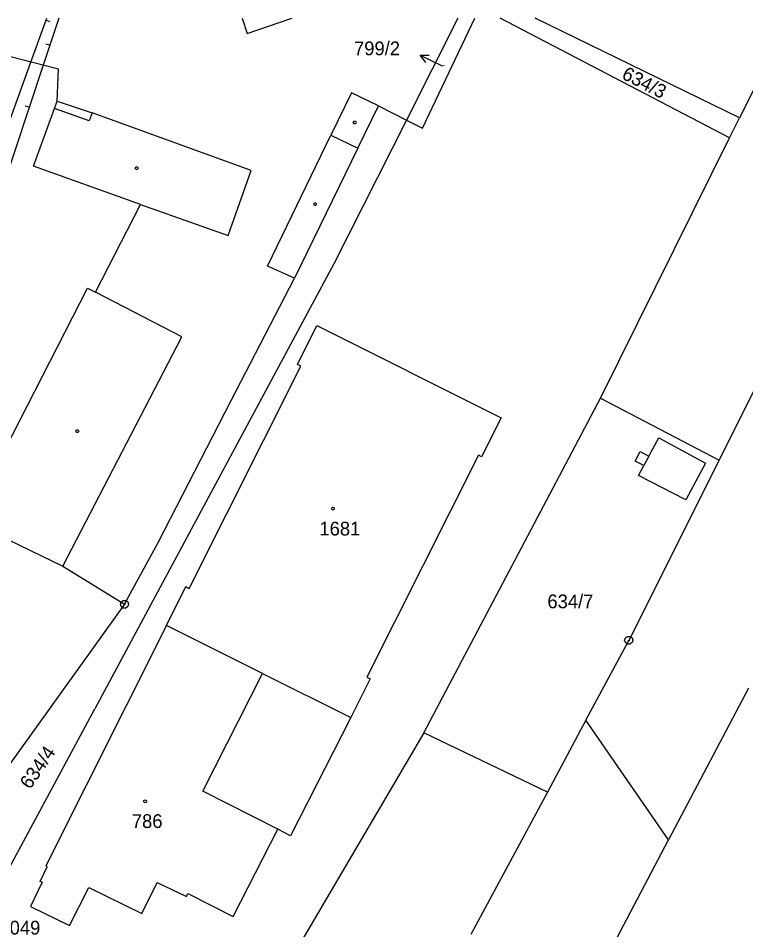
# Model space of a CAD drawing. Extents: x -777309 to -774195, y -1144706 to -1143600.
# Drawn here: x -774385.2 to -774295.2, y -1144312.7 to -1144200 of the extents above; entities that cross this region are included whole.
import ezdxf

# ---------------------------------------------------------------- set-up
doc = ezdxf.new("R2010")
doc.units = 0
for name, color, linetype in [('1', 7, 'Continuous'), ('12', 7, 'Continuous'), ('13', 7, 'Continuous'), ('2', 7, 'Continuous'), ('4', 7, 'Continuous'), ('5', 7, 'Continuous'), ('7', 7, 'Continuous'), ('8', 7, 'Continuous')]:
    doc.layers.add(name, color=color, linetype=linetype)

msp = doc.modelspace()

# ---------------------------------------------------------------- linework, layer by layer
at = {"layer": '1'}
for p, q in [((-774330.83, -1144200), (-774337.19, -1144212.61)), ((-774335.22, -1144213.61), (-774328.76, -1144200)), ((-774297.24, -1144214.79), (-774325.6, -1144200)), ((-774296.03, -1144212.3), (-774321.27, -1144200)), ((-774289.86, -1144200), (-774296.03, -1144212.3)), ((-774380.23, -1144206.29), (-774388.74, -1144204.1)), ((-774380.39, -1144210.27), (-774380.23, -1144206.29)), ((-774380.71, -1144211.17), (-774380.39, -1144210.27)), ((-774383.29, -1144218.29), (-774380.71, -1144211.17)), ((-774343.21, -1144216.08), (-774340.66, -1144210.85)), ((-774340.66, -1144210.85), (-774337.19, -1144212.61)), ((-774297.24, -1144214.79), (-774296.03, -1144212.3)), ((-774337.19, -1144212.61), (-774346.16, -1144230.36)), ((-774337.19, -1144212.61), (-774335.22, -1144213.61)), ((-774313.22, -1144247), (-774297.24, -1144214.79)), ((-774343.21, -1144216.08), (-774351.05, -1144232.14)), ((-774370.08, -1144223.02), (-774383.29, -1144218.29)), ((-774375.64, -1144233.9), (-774370.08, -1144223.02)), ((-774282.8, -1144222.9), (-774298.53, -1144254.67)), ((-774346.16, -1144230.36), (-774375.72, -1144285.41)), ((-774358.86, -1144247.27), (-774351.05, -1144232.14)), ((-774391.36, -1144262.12), (-774376.62, -1144233.39)), ((-774376.62, -1144233.39), (-774375.64, -1144233.9)), ((-774350.67, -1144242.84), (-774348.26, -1144238.02)), ((-774348.26, -1144238.02), (-774325.5, -1144249.44)), ((-774350.27, -1144243.03), (-774350.67, -1144242.84)), ((-774364.06, -1144270.52), (-774350.27, -1144243.03)), ((-774367.91, -1144264.85), (-774358.86, -1144247.27)), ((-774335.06, -1144288.38), (-774313.22, -1144247)), ((-774313.22, -1144247), (-774298.53, -1144254.67)), ((-774325.5, -1144249.44), (-774327.91, -1144254.25)), ((-774328.31, -1144254.05), (-774342.09, -1144281.52)), ((-774327.91, -1144254.25), (-774328.31, -1144254.05)), ((-774298.53, -1144254.67), (-774309.71, -1144276.95)), ((-774387.93, -1144263.79), (-774379.67, -1144267.79)), ((-774372.06, -1144272.49), (-774367.91, -1144264.85)), ((-774379.67, -1144267.79), (-774372.06, -1144272.49)), ((-774366.86, -1144275.1), (-774364.46, -1144270.31)), ((-774364.46, -1144270.31), (-774364.06, -1144270.52)), ((-774372.06, -1144272.49), (-774388.18, -1144294.94)), ((-774366.86, -1144275.1), (-774381.79, -1144304.86)), ((-774354.99, -1144281.03), (-774366.86, -1144275.1)), ((-774315, -1144286.82), (-774309.71, -1144276.95)), ((-774362.37, -1144295.62), (-774354.99, -1144281.03)), ((-774354.99, -1144281.03), (-774344.09, -1144286.5)), ((-774341.69, -1144281.72), (-774344.09, -1144286.5)), ((-774342.09, -1144281.52), (-774341.69, -1144281.72)), ((-774294.89, -1144282.87), (-774304.78, -1144301.61)), ((-774388.91, -1144309.91), (-774375.72, -1144285.41)), ((-774315, -1144286.82), (-774319.77, -1144295.71)), ((-774304.78, -1144301.61), (-774315, -1144286.82)), ((-774335.06, -1144288.38), (-774350.53, -1144314.78)), ((-774319.77, -1144295.71), (-774335.06, -1144288.38)), ((-774353.11, -1144300.31), (-774362.37, -1144295.62)), ((-774319.77, -1144295.71), (-774329.22, -1144313.35)), ((-774358.61, -1144311.12), (-774353.11, -1144300.31)), ((-774320.08, -1144330.61), (-774304.78, -1144301.61)), ((-774382.49, -1144306.76), (-774381.61, -1144304.95)), ((-774381.61, -1144304.95), (-774381.79, -1144304.86)), ((-774382.24, -1144306.86), (-774383.68, -1144309.85)), ((-774382.24, -1144306.86), (-774382.49, -1144306.76)), ((-774369.92, -1144310.72), (-774368.02, -1144306.89)), ((-774368.02, -1144306.89), (-774364.41, -1144308.63)), ((-774378.84, -1144312.21), (-774376.46, -1144307.51)), ((-774376.46, -1144307.51), (-774369.92, -1144310.72)), ((-774364.41, -1144308.63), (-774364.24, -1144308.27)), ((-774364.24, -1144308.27), (-774358.61, -1144311.12)), ((-774383.68, -1144309.85), (-774378.84, -1144312.21))]:
    msp.add_line(p, q, dxfattribs=at)
at = {"layer": '12'}
for p, q in [((-774350.67, -1144242.84), (-774348.26, -1144238.02)), ((-774348.26, -1144238.02), (-774325.5, -1144249.44)), ((-774350.27, -1144243.03), (-774350.67, -1144242.84)), ((-774364.06, -1144270.52), (-774350.27, -1144243.03)), ((-774325.5, -1144249.44), (-774327.91, -1144254.25)), ((-774328.31, -1144254.05), (-774342.09, -1144281.52)), ((-774327.91, -1144254.25), (-774328.31, -1144254.05)), ((-774366.86, -1144275.1), (-774364.46, -1144270.31)), ((-774364.46, -1144270.31), (-774364.06, -1144270.52)), ((-774366.86, -1144275.1), (-774381.79, -1144304.86)), ((-774354.99, -1144281.03), (-774366.86, -1144275.1)), ((-774354.99, -1144281.03), (-774366.86, -1144275.1)), ((-774362.37, -1144295.62), (-774354.99, -1144281.03)), ((-774354.99, -1144281.03), (-774344.09, -1144286.5)), ((-774341.69, -1144281.72), (-774344.09, -1144286.5)), ((-774342.09, -1144281.52), (-774341.69, -1144281.72)), ((-774353.11, -1144300.31), (-774362.37, -1144295.62)), ((-774358.61, -1144311.12), (-774353.11, -1144300.31)), ((-774382.49, -1144306.76), (-774381.61, -1144304.95)), ((-774381.61, -1144304.95), (-774381.79, -1144304.86)), ((-774382.24, -1144306.86), (-774383.68, -1144309.85)), ((-774382.24, -1144306.86), (-774382.49, -1144306.76)), ((-774369.92, -1144310.72), (-774368.02, -1144306.89)), ((-774368.02, -1144306.89), (-774364.41, -1144308.63)), ((-774378.84, -1144312.21), (-774376.46, -1144307.51)), ((-774376.46, -1144307.51), (-774369.92, -1144310.72)), ((-774364.41, -1144308.63), (-774364.24, -1144308.27)), ((-774364.24, -1144308.27), (-774358.61, -1144311.12)), ((-774383.68, -1144309.85), (-774378.84, -1144312.21))]:
    msp.add_line(p, q, dxfattribs=at)
at = {"layer": '13'}
for p, q in [((-774381.75, -1144200.25), (-774381.28, -1144200.42)), ((-774381.3, -1144203.34), (-774381.78, -1144203.19)), ((-774383.86, -1144211.02), (-774384.33, -1144210.86))]:
    msp.add_line(p, q, dxfattribs=at)
for points in [[(-774383.63, -1144205.42), (-774381.66, -1144200)], [(-774380.19, -1144200), (-774382.12, -1144205.8)], [(-774382.12, -1144205.8), (-774387.47, -1144221.87), (-774397.43, -1144249.96), (-774407.27, -1144253.84), (-774408.16, -1144253.37), (-774409.04, -1144252.91), (-774399.31, -1144249.29), (-774389.36, -1144221.21), (-774383.63, -1144205.42)]]:
    msp.add_lwpolyline(points, dxfattribs=at)
at = {"layer": '4'}
for p, q in [((-774357.51, -1144200), (-774356.88, -1144201.87)), ((-774356.88, -1144201.87), (-774351.35, -1144200)), ((-774380.39, -1144210.27), (-774376.07, -1144211.69)), ((-774344, -1144209.21), (-774346.55, -1144214.47)), ((-774340.66, -1144210.85), (-774344, -1144209.21)), ((-774376.43, -1144212.7), (-774380.71, -1144211.17)), ((-774376.07, -1144211.69), (-774376.43, -1144212.7)), ((-774356.39, -1144218.83), (-774376.07, -1144211.69)), ((-774354.39, -1144230.65), (-774346.55, -1144214.47)), ((-774346.55, -1144214.47), (-774343.21, -1144216.08)), ((-774359.26, -1144226.89), (-774356.39, -1144218.83)), ((-774370.08, -1144223.02), (-774359.26, -1144226.89)), ((-774351.05, -1144232.14), (-774354.39, -1144230.65)), ((-774364.95, -1144239.39), (-774375.64, -1144233.9)), ((-774379.67, -1144267.79), (-774364.95, -1144239.39)), ((-774307.22, -1144254.18), (-774306.01, -1144251.92)), ((-774306.01, -1144251.92), (-774300.22, -1144255.05)), ((-774308.92, -1144254.79), (-774308.32, -1144253.59)), ((-774308.32, -1144253.59), (-774307.22, -1144254.18)), ((-774307.22, -1144254.18), (-774307.83, -1144255.32)), ((-774307.83, -1144255.32), (-774308.92, -1144254.79)), ((-774308.5, -1144256.58), (-774307.83, -1144255.32)), ((-774300.22, -1144255.05), (-774302.67, -1144259.58)), ((-774302.67, -1144259.58), (-774308.5, -1144256.58)), ((-774344.09, -1144286.5), (-774351.52, -1144301.11)), ((-774351.52, -1144301.11), (-774353.11, -1144300.31))]:
    msp.add_line(p, q, dxfattribs=at)
at = {"layer": '5'}
for points in [[(-774343.5, -1144212.75), (-774343.41, -1144212.9), (-774343.5, -1144213.05), (-774343.68, -1144213.05), (-774343.77, -1144212.9), (-774343.68, -1144212.75)], [(-774370.47, -1144218.4), (-774370.38, -1144218.55), (-774370.47, -1144218.7), (-774370.65, -1144218.7), (-774370.74, -1144218.55), (-774370.65, -1144218.4)], [(-774348.39, -1144222.85), (-774348.3, -1144223), (-774348.39, -1144223.15), (-774348.57, -1144223.15), (-774348.66, -1144223), (-774348.57, -1144222.85)], [(-774377.79, -1144250.93), (-774377.7, -1144251.08), (-774377.79, -1144251.23), (-774377.97, -1144251.23), (-774378.06, -1144251.08), (-774377.97, -1144250.93)], [(-774346.29, -1144260.48), (-774346.19, -1144260.5), (-774346.14, -1144260.59), (-774346.12, -1144260.65), (-774346.14, -1144260.74), (-774346.22, -1144260.81), (-774346.29, -1144260.82), (-774346.38, -1144260.79), (-774346.44, -1144260.73), (-774346.46, -1144260.65), (-774346.44, -1144260.56), (-774346.36, -1144260.49)], [(-774369.5, -1144296.69), (-774369.4, -1144296.71), (-774369.35, -1144296.8), (-774369.33, -1144296.86), (-774369.35, -1144296.95), (-774369.43, -1144297.02), (-774369.5, -1144297.03), (-774369.59, -1144297), (-774369.65, -1144296.94), (-774369.67, -1144296.86), (-774369.65, -1144296.77), (-774369.57, -1144296.7)]]:
    msp.add_lwpolyline(points, close=True, dxfattribs=at)
at = {"layer": '7'}
for p in [(-774335.51, -1144204.58), (-774332.76, -1144205.89)]:
    msp.add_line(p, (-774332.8, -1144205.87), dxfattribs=at)
msp.add_lwpolyline([(-774334.82, -1144205.46), (-774335.51, -1144204.58), (-774334.39, -1144204.56)], dxfattribs=at)
at = {"layer": '8'}
for p, q in [((-774372.18, -1144272.49), (-774371.94, -1144272.49)), ((-774309.83, -1144276.95), (-774309.59, -1144276.95))]:
    msp.add_line(p, q, dxfattribs=at)
for points in [[(-774371.91, -1144272.01), (-774371.66, -1144272.19), (-774371.56, -1144272.48), (-774371.66, -1144272.77), (-774371.91, -1144272.95), (-774372.22, -1144272.95), (-774372.47, -1144272.77), (-774372.57, -1144272.48), (-774372.47, -1144272.19), (-774372.22, -1144272.01)], [(-774309.56, -1144276.47), (-774309.31, -1144276.65), (-774309.21, -1144276.94), (-774309.31, -1144277.23), (-774309.56, -1144277.41), (-774309.87, -1144277.41), (-774310.12, -1144277.23), (-774310.22, -1144276.94), (-774310.12, -1144276.65), (-774309.87, -1144276.47)]]:
    msp.add_lwpolyline(points, close=True, dxfattribs=at)

# ---------------------------------------------------------------- texts
at = {"layer": '2'}
for s, height, p in [('799/2', 0.1, (-774332.75, -1144205.89)), ('1681', 1.7, (-774347.96, -1144263.98)), ('634/7', 1.7, (-774319.77, -1144272.98)), ('786', 1.7, (-774371.15, -1144300.16))]:
    msp.add_text(s, height=height, dxfattribs=at).set_placement(p)
for s, rotation, p in [('634/3', 332.9458, (-774310.7, -1144207.41)), ('634/4', 55.3477, (-774383.73, -1144295.47))]:
    msp.add_text(s, height=1.7, rotation=rotation, dxfattribs=at).set_placement(p)
at = {"layer": '7'}
for s, p in [('799/2', (-774343.68, -1144204.58)), ('3049', (-774387.52, -1144313.34))]:
    msp.add_text(s, height=1.7, dxfattribs=at).set_placement(p)

doc.saveas('drawing.dxf')
